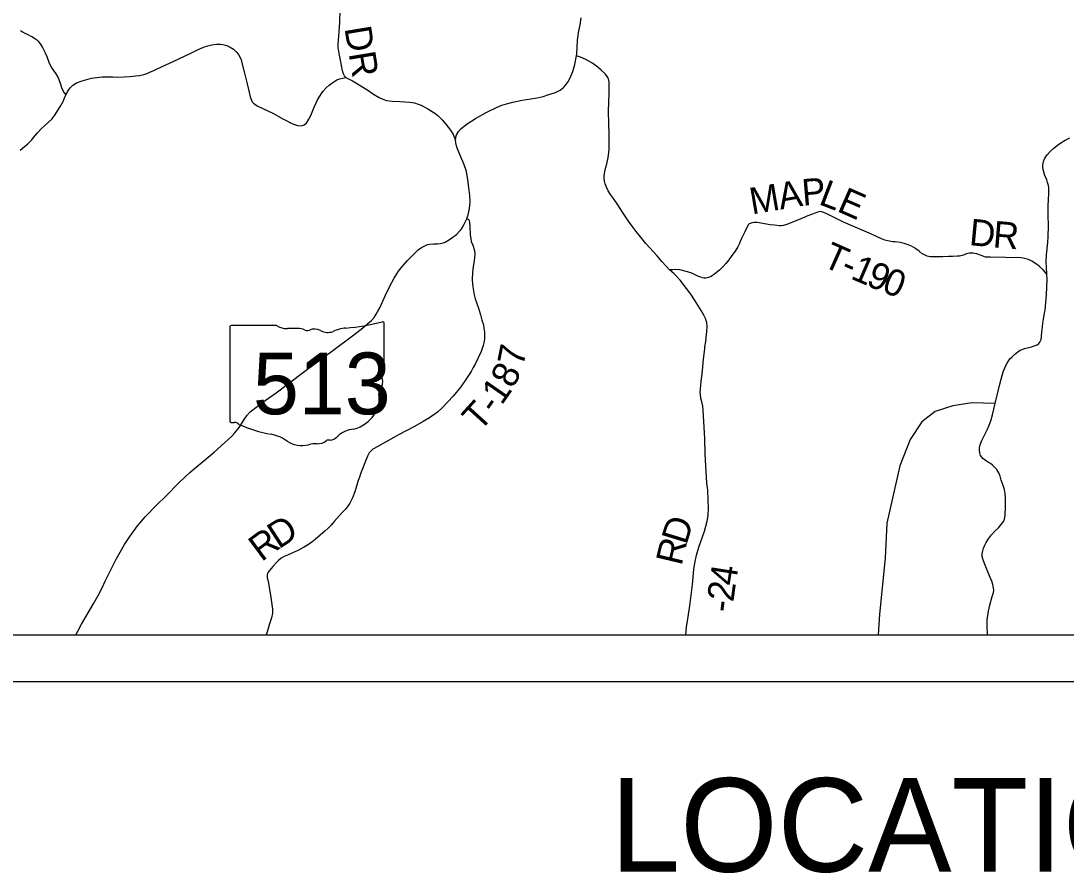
# Model space of a CAD drawing. Extents: x -10 to 158, y 8 to 33.
# Drawn here: x 149.672 to 151.903, y 24.553 to 26.374 of the extents above; entities that cross this region are included whole.
import ezdxf

# ---------------------------------------------------------------- set-up
doc = ezdxf.new("R2010")
doc.units = 0
for name, color, linetype in [('GM_X_County_Road', 7, 'Continuous'), ('GM_X_County_Road_Text', 7, 'Continuous'), ('GM_X_State_Location', 7, 'Continuous'), ('GM_X_State_Route', 7, 'Continuous'), ('GM_X_State_Shield', 7, 'Continuous'), ('GM_X_Township_Road', 7, 'Continuous'), ('GM_X_Township_Road_Text', 7, 'Continuous'), ('GM_X_Township_Text', 7, 'Continuous'), ('SH_Data', 7, 'Continuous'), ('SH_Text', 7, 'Continuous')]:
    doc.layers.add(name, color=color, linetype=linetype)

msp = doc.modelspace()

# ---------------------------------------------------------------- linework, layer by layer
at = {"layer": 'GM_X_County_Road'}
msp.add_lwpolyline([(151.0917, 25.0623), (151.0933, 25.0787), (151.0957, 25.0965), (151.1002, 25.1243), (151.1056, 25.1696), (151.1087, 25.2016), (151.1107, 25.2154), (151.1145, 25.2326), (151.1196, 25.2498), (151.1311, 25.2834), (151.1368, 25.3047), (151.1392, 25.3173), (151.1398, 25.333), (151.1394, 25.3501), (151.1382, 25.3713), (151.1364, 25.3861), (151.1326, 25.4481), (151.1319, 25.4817), (151.1289, 25.5422), (151.1277, 25.5507), (151.1255, 25.5599), (151.1237, 25.5677), (151.1226, 25.5752), (151.1224, 25.5803), (151.1226, 25.5871), (151.1244, 25.6043), (151.1261, 25.6187), (151.1292, 25.6507), (151.1319, 25.673), (151.1325, 25.6777), (151.1341, 25.6889), (151.1363, 25.7109), (151.1368, 25.7209), (151.1361, 25.729), (151.1351, 25.733), (151.134, 25.7362), (151.1301, 25.7448), (151.1243, 25.7551), (151.1102, 25.7779), (151.1021, 25.7902), (151.093, 25.8022), (151.0797, 25.8194), (151.0664, 25.8331), (151.0568, 25.8421), (151.0493, 25.8497), (151.0407, 25.8593), (151.0303, 25.8716), (151.0059, 25.8984), (150.9945, 25.9121), (150.9857, 25.9234), (150.9768, 25.9352), (150.9691, 25.9457), (150.9577, 25.963), (150.9462, 25.9805), (150.9369, 25.9941), (150.9307, 26.0028), (150.9261, 26.0105), (150.9221, 26.0181), (150.9193, 26.0252), (150.9182, 26.0309), (150.9173, 26.0363), (150.917, 26.0429), (150.9186, 26.0522), (150.9208, 26.061), (150.9231, 26.0685), (150.9257, 26.0816), (150.9276, 26.0983), (150.928, 26.1089), (150.928, 26.1185), (150.9279, 26.1332), (150.9274, 26.1535), (150.9267, 26.1808), (150.9277, 26.2184), (150.9282, 26.2316), (150.9277, 26.2432), (150.9264, 26.2498), (150.9239, 26.2548), (150.9198, 26.2598), (150.9103, 26.269), (150.9011, 26.2768), (150.8911, 26.284), (150.878, 26.2908), (150.8664, 26.2959), (150.858, 26.2986)], dxfattribs=at)
at = {"layer": 'GM_X_State_Route'}
msp.add_lwpolyline([(149.7892, 25.0623), (149.7933, 25.07), (149.8016, 25.085), (149.8275, 25.1301), (149.8371, 25.1465), (149.8454, 25.1627), (149.8518, 25.1765), (149.8619, 25.1971), (149.8757, 25.2239), (149.8843, 25.2389), (149.8934, 25.2548), (149.9048, 25.2723), (149.9211, 25.2951), (149.9381, 25.3147), (149.9607, 25.3382), (149.9826, 25.36), (150.0078, 25.3857), (150.0238, 25.4003), (150.033, 25.4086), (150.046, 25.4201), (150.0845, 25.4525), (150.1148, 25.4792), (150.1214, 25.4855), (150.1289, 25.4936), (150.1378, 25.5052), (150.1503, 25.5246), (150.1552, 25.5311), (150.1614, 25.5383), (150.1764, 25.5496), (150.1939, 25.5626), (150.2168, 25.5794), (150.2408, 25.5969), (150.2812, 25.6272), (150.3379, 25.6695), (150.3831, 25.703), (150.4023, 25.7179), (150.4128, 25.7269), (150.4203, 25.7337), (150.426, 25.7403), (150.4304, 25.7468), (150.4336, 25.7523), (150.4381, 25.7609), (150.4505, 25.7876), (150.46, 25.807), (150.4688, 25.824), (150.4745, 25.8333), (150.4784, 25.8392), (150.4837, 25.846), (150.4974, 25.8618), (150.5113, 25.8759), (150.5202, 25.8842), (150.5273, 25.8895), (150.5357, 25.8941), (150.5403, 25.8956), (150.5446, 25.8964), (150.5527, 25.897), (150.5614, 25.8971), (150.5679, 25.8979), (150.5732, 25.8994), (150.5777, 25.9012), (150.587, 25.9065), (150.5945, 25.9115), (150.602, 25.9175), (150.6094, 25.9248), (150.612, 25.9281), (150.6143, 25.9314), (150.6179, 25.9376), (150.6238, 25.9506), (150.6268, 25.9591), (150.6286, 25.9658), (150.6308, 25.9778), (150.6309, 25.9881), (150.6302, 26.0007), (150.6282, 26.0176), (150.6263, 26.0344), (150.6234, 26.0522), (150.6177, 26.0685), (150.6104, 26.0849), (150.6055, 26.0969), (150.6027, 26.104), (150.6004, 26.1132), (150.5998, 26.1191), (150.6008, 26.1253), (150.6023, 26.1301), (150.6064, 26.1371), (150.612, 26.1434), (150.6248, 26.1534), (150.6425, 26.1651), (150.6652, 26.178), (150.689, 26.1891), (150.6986, 26.1932), (150.7086, 26.1964), (150.7226, 26.2003), (150.7422, 26.2041), (150.7607, 26.2068), (150.774, 26.2095), (150.7869, 26.2121), (150.7992, 26.2161), (150.8135, 26.2205), (150.8232, 26.2255), (150.8305, 26.2311), (150.8357, 26.2368), (150.8398, 26.2429), (150.8437, 26.2502), (150.85, 26.2652), (150.8546, 26.2806), (150.858, 26.2986), (150.8587, 26.3034), (150.8594, 26.3168), (150.8603, 26.3322), (150.8635, 26.352), (150.8657, 26.3654), (150.8685, 26.3799)], dxfattribs=at)
at = {"layer": 'GM_X_State_Shield'}
for p, q in [((150.4475, 25.623), (150.4475, 25.7277)), ((150.1179, 25.7193), (150.1179, 25.5192)), ((150.2177, 25.7227), (150.1212, 25.7227)), ((150.4475, 25.623), (150.4475, 25.623))]:
    msp.add_line(p, q, dxfattribs=at)
for centre, major_axis, start_param, end_param in [((150.3301, 25.9956), (0.3495, 0), 4.814394, 5.042369), ((150.4439, 25.7281), (0.00367, 0), 6.141152, 7.989035), ((150.1217, 25.7197), (0.00382, 0), 1.712693, 3.28349), ((150.2407, 25.746), (0.037, 0), 4.042523, 4.731795), ((150.253, 25.6104), (0.133, 0), 1.404758, 1.657858), ((150.2831, 25.7208), (0.0107, 0), 3.836095, 5.185415), ((150.2988, 25.6976), (0.0222, 0), 0.950623, 2.079405), ((150.3275, 25.7294), (0.0267, 0), 4.081561, 5.145723), ((150.3747, 25.6616), (0.0703, 0), 1.699011, 2.107814), ((150.4467, 25.6153), (0.00568, 0), 1.883978, 3.671073), ((150.4436, 25.6226), (0.00393, 0), 5.05454, 6.418171), ((150.4607, 25.5792), (0.0248, 0), 2.387724, 3.262537), ((150.4105, 25.6021), (0.0341, 0), 5.934695, 6.695948), ((150.3497, 25.5659), (0.0874, 0), 5.101752, 6.440018), ((150.1217, 25.5187), (0.00385, 0), 3.00124, 4.508301), ((150.1223, 25.5392), (0.0294, 0), 4.665946, 4.897461), ((150.1283, 25.5076), (0.0106, 0), 0.519207, 1.627899), ((150.2622, 25.6874), (0.2524, 0), 4.195997, 4.488961), ((150.1869, 25.4293), (0.079, 0), 0.823519, 1.323587), ((150.3259, 25.4998), (0.0282, 0), 4.937069, 5.64225), ((150.3866, 25.463), (0.0479, 0), 1.647645, 2.488434), ((150.2723, 25.5066), (0.0501, 0), 4.026481, 4.996735), ((150.3013, 25.4374), (0.0412, 0), 1.495662, 1.94098), ((150.3049, 25.4917), (0.0267, 0), 4.691044, 5.507374), ((150.3291, 25.4723), (0.00752, 0), 1.147584, 2.315152)]:
    msp.add_ellipse(centre, major_axis=major_axis, ratio=0.8, start_param=start_param, end_param=end_param, dxfattribs=at)
at = {"layer": 'GM_X_Township_Road'}
for points in [[(150.3658, 26.2527), (150.363, 26.2563), (150.3608, 26.2606), (150.3587, 26.2669), (150.3541, 26.2895), (150.3516, 26.3039), (150.3505, 26.3093), (150.3496, 26.3156), (150.3493, 26.3239), (150.3499, 26.3325), (150.3505, 26.3417), (150.3513, 26.3502), (150.3526, 26.3711), (150.3535, 26.3962)], [(149.6715, 26.3527), (149.6757, 26.3499), (149.6802, 26.3476), (149.6855, 26.3449), (149.6905, 26.3426), (149.6955, 26.3403), (149.7012, 26.3367), (149.7053, 26.3336), (149.7093, 26.3303), (149.7133, 26.3248), (149.7183, 26.3169), (149.7239, 26.3051), (149.7272, 26.2976), (149.7314, 26.2853), (149.737, 26.2745), (149.747, 26.2602), (149.7515, 26.2522), (149.755, 26.243), (149.7597, 26.2293), (149.7646, 26.2201), (149.7681, 26.2153)], [(149.6705, 26.0976), (149.68, 26.1049), (149.6865, 26.1104), (149.6921, 26.1162), (149.6955, 26.1198), (149.6993, 26.1245), (149.7078, 26.1347), (149.7157, 26.1429), (149.7233, 26.15), (149.7381, 26.1634), (149.7443, 26.1719), (149.7505, 26.1813), (149.7566, 26.1913), (149.762, 26.2017), (149.7643, 26.2068), (149.7681, 26.2153), (149.7733, 26.2243), (149.7771, 26.2306), (149.7828, 26.2361), (149.7909, 26.2411), (149.8028, 26.2452), (149.823, 26.251), (149.8343, 26.2526), (149.8453, 26.2538), (149.8577, 26.254), (149.8681, 26.2539), (149.8789, 26.2534), (149.8922, 26.2541), (149.9036, 26.2547), (149.9111, 26.2555), (149.9176, 26.2561), (149.925, 26.257), (149.9348, 26.2592), (149.9413, 26.2613), (149.9476, 26.2639), (149.9556, 26.2675), (149.974, 26.2758), (149.9972, 26.2867), (150.0348, 26.3047), (150.0476, 26.3111), (150.0617, 26.3173), (150.0711, 26.3204), (150.0798, 26.3224), (150.0895, 26.3237), (150.0978, 26.3236), (150.103, 26.323), (150.1118, 26.3208), (150.1189, 26.3176), (150.1257, 26.3131), (150.1314, 26.3074), (150.1364, 26.3015), (150.1418, 26.2924), (150.1488, 26.2646), (150.1542, 26.2418), (150.1577, 26.2269), (150.1614, 26.2114), (150.1641, 26.2045), (150.1661, 26.2009), (150.1687, 26.1977), (150.1716, 26.1954), (150.1765, 26.1924), (150.1901, 26.1858), (150.2098, 26.1761), (150.231, 26.1647), (150.2414, 26.1592), (150.2475, 26.1557), (150.2541, 26.1528), (150.2586, 26.1512), (150.2626, 26.1501), (150.2681, 26.1493), (150.2728, 26.15), (150.2769, 26.1514), (150.282, 26.1553), (150.2871, 26.1635), (150.291, 26.1713), (150.2984, 26.1891), (150.3027, 26.1987), (150.3055, 26.2047), (150.3104, 26.2131), (150.314, 26.2187), (150.3176, 26.2233), (150.3237, 26.2303), (150.3301, 26.2362), (150.3357, 26.2407), (150.3421, 26.2447), (150.3468, 26.2473), (150.3526, 26.2496), (150.3658, 26.2527)], [(150.3658, 26.2527), (150.3801, 26.2456), (150.3905, 26.2393), (150.4124, 26.2256), (150.4251, 26.2169), (150.4366, 26.2097), (150.4446, 26.2061), (150.4524, 26.2034), (150.4649, 26.2018), (150.4813, 26.2012), (150.5021, 26.2003), (150.5121, 26.1985), (150.5203, 26.196), (150.5267, 26.1936), (150.5331, 26.1899), (150.5406, 26.1857), (150.5489, 26.1809), (150.5558, 26.1766), (150.5624, 26.1712), (150.5713, 26.1625), (150.5791, 26.1533), (150.5892, 26.1402), (150.5949, 26.1308), (150.5998, 26.1191)], [(151.7358, 25.0623), (151.7352, 25.0824), (151.7352, 25.0953), (151.7362, 25.1028), (151.7376, 25.1131), (151.7405, 25.1253), (151.7455, 25.144), (151.7482, 25.1527), (151.749, 25.1578), (151.7486, 25.1627), (151.7468, 25.1694), (151.7445, 25.1768), (151.7416, 25.185), (151.7303, 25.2112), (151.7268, 25.2206), (151.7254, 25.2247), (151.7242, 25.2294), (151.7244, 25.2352), (151.7255, 25.2416), (151.7271, 25.2471), (151.7302, 25.2539), (151.7326, 25.2594), (151.7374, 25.2672), (151.7438, 25.2758), (151.7502, 25.2829), (151.7588, 25.2909), (151.7677, 25.3012), (151.77, 25.3043), (151.772, 25.3096), (151.7731, 25.317), (151.7737, 25.3366), (151.7738, 25.3549), (151.7734, 25.364), (151.7716, 25.3726), (151.769, 25.3814), (151.7651, 25.3927), (151.7624, 25.4011), (151.7596, 25.4085), (151.7552, 25.4151), (151.7508, 25.4205), (151.7466, 25.4245), (151.7418, 25.4281), (151.7376, 25.4305), (151.7335, 25.4334), (151.7283, 25.4367), (151.7254, 25.4389), (151.7236, 25.4415), (151.7204, 25.4456), (151.7189, 25.4511), (151.7183, 25.4559), (151.7185, 25.4615), (151.72, 25.468), (151.7228, 25.4758), (151.7354, 25.5012), (151.7391, 25.5099), (151.7427, 25.5192), (151.7465, 25.5318), (151.7521, 25.5562), (151.7613, 25.5951), (151.7647, 25.6083), (151.769, 25.6238), (151.7742, 25.6363), (151.7775, 25.6426), (151.7808, 25.648), (151.7835, 25.6514), (151.7875, 25.6555), (151.7935, 25.6608), (151.8004, 25.6667), (151.805, 25.6699), (151.8094, 25.6718), (151.8143, 25.6735), (151.8293, 25.6776), (151.8349, 25.6795), (151.8414, 25.6817), (151.8451, 25.6842), (151.8476, 25.6874), (151.8498, 25.6928), (151.8509, 25.6996), (151.8514, 25.7086), (151.8528, 25.7199), (151.8538, 25.728), (151.8552, 25.7364), (151.8576, 25.7499), (151.8585, 25.7555), (151.8599, 25.7724), (151.8617, 25.7884), (151.8628, 25.821), (151.8621, 25.8329), (151.8613, 25.8478), (151.861, 25.8587), (151.8616, 25.8742), (151.8643, 25.9), (151.8651, 25.9132), (151.8655, 25.9354), (151.865, 25.9595), (151.8653, 25.9784), (151.8657, 25.992), (151.8662, 26.0044), (151.8667, 26.0121), (151.8664, 26.017), (151.8658, 26.0223), (151.8639, 26.0283), (151.862, 26.0337), (151.858, 26.0435), (151.8564, 26.0484), (151.8541, 26.0564), (151.8536, 26.0609), (151.8537, 26.0656), (151.8542, 26.0691), (151.855, 26.0734), (151.8572, 26.0787), (151.8597, 26.0828), (151.8631, 26.0878), (151.8699, 26.0954), (151.8774, 26.102), (151.8853, 26.1083), (151.8923, 26.1131), (151.9017, 26.1186), (151.9114, 26.1235)], [(150.6238, 25.9506), (150.6266, 25.9498), (150.6289, 25.948), (150.63, 25.9421), (150.6305, 25.9358), (150.6313, 25.9161), (150.6324, 25.9083), (150.6336, 25.9021), (150.6366, 25.8944), (150.6404, 25.8834), (150.6413, 25.8752), (150.6398, 25.8613), (150.6377, 25.8492), (150.636, 25.836), (150.6354, 25.8212), (150.636, 25.8121), (150.6366, 25.8058), (150.6382, 25.7967), (150.64, 25.7881), (150.6421, 25.7802), (150.6487, 25.7597), (150.653, 25.7455), (150.6562, 25.7342), (150.6594, 25.724), (150.6604, 25.7174), (150.6616, 25.7087), (150.6617, 25.7006), (150.6615, 25.6936), (150.6603, 25.686), (150.6589, 25.6799), (150.6544, 25.6676), (150.6482, 25.6539), (150.6429, 25.6421), (150.6379, 25.6329), (150.6332, 25.625), (150.6222, 25.6076), (150.611, 25.592), (150.5948, 25.5721), (150.5711, 25.5471), (150.5618, 25.5381), (150.5447, 25.5258), (150.5311, 25.5176), (150.5127, 25.5072), (150.4782, 25.4896), (150.4344, 25.4648), (150.4237, 25.4589), (150.4203, 25.4561), (150.4156, 25.4508), (150.4122, 25.4439), (150.3971, 25.4062), (150.3947, 25.3991), (150.3924, 25.3921), (150.3848, 25.3679), (150.3798, 25.3551), (150.3772, 25.3488), (150.374, 25.3437), (150.3698, 25.337), (150.3658, 25.3316), (150.3578, 25.3234), (150.3408, 25.3044), (150.3343, 25.2967), (150.3277, 25.2899), (150.3215, 25.2844), (150.3005, 25.2655), (150.2932, 25.2601), (150.2861, 25.2551), (150.2751, 25.2488), (150.263, 25.2425), (150.2409, 25.2327), (150.2342, 25.2294), (150.2278, 25.2256), (150.2223, 25.2211), (150.2179, 25.217), (150.2099, 25.2084), (150.2027, 25.1997), (150.2002, 25.1961), (150.1984, 25.1932), (150.1976, 25.1902), (150.1975, 25.1872), (150.1978, 25.1839), (150.1996, 25.1768), (150.2056, 25.1422), (150.2094, 25.1173), (150.2092, 25.1084), (150.2068, 25.0982), (150.2028, 25.0855), (150.1983, 25.071), (150.196, 25.0623)], [(151.8621, 25.8329), (151.8546, 25.8417), (151.8457, 25.8497), (151.8382, 25.8555), (151.8305, 25.8603), (151.8233, 25.8636), (151.8171, 25.8656), (151.8119, 25.8667), (151.8069, 25.8674), (151.7999, 25.8679), (151.7873, 25.8678), (151.7743, 25.868), (151.742, 25.8692), (151.7315, 25.8689), (151.7205, 25.8729), (151.7128, 25.8759), (151.7048, 25.8774), (151.7004, 25.8777), (151.6966, 25.8772), (151.6909, 25.876), (151.6859, 25.8739), (151.6813, 25.8722), (151.6757, 25.8711), (151.6706, 25.8708), (151.6618, 25.8705), (151.6525, 25.8706), (151.64, 25.8699), (151.6307, 25.8697), (151.622, 25.8698), (151.613, 25.8699), (151.6096, 25.8704), (151.6068, 25.8711), (151.6009, 25.8736), (151.5962, 25.8761), (151.5897, 25.8815), (151.5829, 25.8864), (151.5781, 25.8895), (151.5734, 25.8921), (151.5698, 25.894), (151.5664, 25.8955), (151.5579, 25.8984), (151.5493, 25.9001), (151.5382, 25.9013), (151.5337, 25.9018), (151.5302, 25.9023), (151.5229, 25.9039), (151.5166, 25.9053), (151.5096, 25.9079), (151.4877, 25.9177), (151.4483, 25.9352), (151.4285, 25.9439), (151.3998, 25.9581), (151.3927, 25.9616), (151.3874, 25.9639), (151.3819, 25.9654), (151.3773, 25.9662), (151.3731, 25.9651), (151.3693, 25.9635), (151.3621, 25.9609), (151.3502, 25.9565), (151.3455, 25.9545), (151.3284, 25.9473), (151.3124, 25.9405), (151.3072, 25.9386), (151.3004, 25.9368), (151.2957, 25.9361), (151.2919, 25.936), (151.2811, 25.9371), (151.2717, 25.9382), (151.2437, 25.9429), (151.2369, 25.9429), (151.2312, 25.9418), (151.2269, 25.94), (151.2246, 25.9381), (151.2173, 25.9228), (151.213, 25.9147), (151.2101, 25.9087), (151.2075, 25.9022), (151.2051, 25.8967), (151.2023, 25.891), (151.1969, 25.8818), (151.19, 25.8722), (151.1831, 25.8631), (151.177, 25.8554), (151.1706, 25.8484), (151.1632, 25.841), (151.1535, 25.833), (151.1457, 25.8279), (151.1403, 25.8251), (151.1369, 25.8244), (151.1342, 25.824), (151.1307, 25.8242), (151.1273, 25.8248), (151.1234, 25.826), (151.1174, 25.8285), (151.1047, 25.8344), (151.0951, 25.8378), (151.0787, 25.8416), (151.0704, 25.8426), (151.0636, 25.8418), (151.0568, 25.8421)], [(151.7521, 25.5562), (151.7023, 25.5578), (151.6615, 25.5516), (151.6456, 25.5463)], [(151.6456, 25.5463), (151.6396, 25.5443), (151.6239, 25.5391), (151.5957, 25.5171), (151.5706, 25.4795), (151.5487, 25.4231), (151.5205, 25.3009), (151.5173, 25.2257), (151.5048, 25.1066), (151.5022, 25.0623)]]:
    msp.add_lwpolyline(points, dxfattribs=at)
at = {"layer": 'GM_X_Township_Text'}
msp.add_lwpolyline([(149.1287, 30.1368), (149.1262, 30.0121), (149.1259, 29.9982), (149.1241, 29.9105), (149.1078, 28.9329), (149.1078, 28.9293), (149.083, 27.4378), (148.9976, 27.4386), (148.6038, 27.4428), (148.6038, 25.0623), (153.6265, 25.0623)], dxfattribs=at)
at = {"layer": 'SH_Data'}
for p, q in [((148.6038, 25.0623), (155.4038, 25.0623)), ((148.5038, 24.9623), (155.5038, 24.9623))]:
    msp.add_line(p, q, dxfattribs=at)

# ---------------------------------------------------------------- texts
at = {"layer": 'GM_X_County_Road_Text'}
for s, rotation, p in [('D', 72.9222, (151.0929, 25.2527)), ('R', 76.6321, (151.0823, 25.2082)), ('4', 81.0814, (151.1976, 25.1652)), ('2', 82.3382, (151.193, 25.1311)), ('-', 82.3931, (151.1899, 25.1082))]:
    msp.add_text(s, height=0.0568, rotation=rotation, dxfattribs=at).set_placement(p)
at = {"layer": 'GM_X_State_Location'}
for s in ['s', 'r']:
    msp.add_text(s, height=0.000189, dxfattribs=at).set_placement((150.279, 25.6059))
msp.add_text('513', height=0.000189, rotation=0, dxfattribs=at).set_placement((150.2122, 25.5922))
at = {"layer": 'GM_X_State_Shield'}
msp.add_text('513', height=0.13184, dxfattribs=at).set_placement((150.1674, 25.5333))
at = {"layer": 'GM_X_Township_Road_Text'}
for s, height, rotation, p in [('DR', 0.05682, 279.4626, (150.3626, 26.358)), ('M', 0.0568, 9.7678, (151.2327, 25.9599)), ('A', 0.0568, 9.7073, (151.2934, 25.9703)), ('P', 0.0568, 4.7522, (151.3414, 25.9786)), ('L', 0.0568, 339.0422, (151.373, 25.9827)), ('E', 0.0568, 336.3878, (151.412, 25.9678)), ('D', 0.0568, 354.575, (151.6951, 25.8947)), ('R', 0.0568, 355.4077, (151.7458, 25.8899)), ('T', 0.0568, 335.9657, (151.3803, 25.851)), ('1', 0.0568, 336.6202, (151.4411, 25.8239)), ('-', 0.0568, 336.1185, (151.4193, 25.8336)), ('9', 0.0568, 337.4374, (151.474, 25.8097)), ('0', 0.0568, 338.6826, (151.5076, 25.7958)), ('7', 0.0568, 78.6999, (150.7444, 25.634)), ('8', 0.0568, 62.6028, (150.7226, 25.5866)), ('1', 0.0568, 55.2072, (150.6985, 25.551)), ('T', 0.0568, 47.7799, (150.6513, 25.4943)), ('-', 0.0568, 54.3877, (150.6844, 25.5313)), ('D', 0.0568, 32.8302, (150.2224, 25.2443)), ('R', 0.0568, 36.5381, (150.1857, 25.2171))]:
    msp.add_text(s, height=height, rotation=rotation, dxfattribs=at).set_placement(p)
at = {"layer": 'SH_Text'}
msp.add_text('LOCATION MAP', height=0.2, dxfattribs=at).set_placement((150.9308, 24.5561))

doc.saveas('drawing.dxf')
